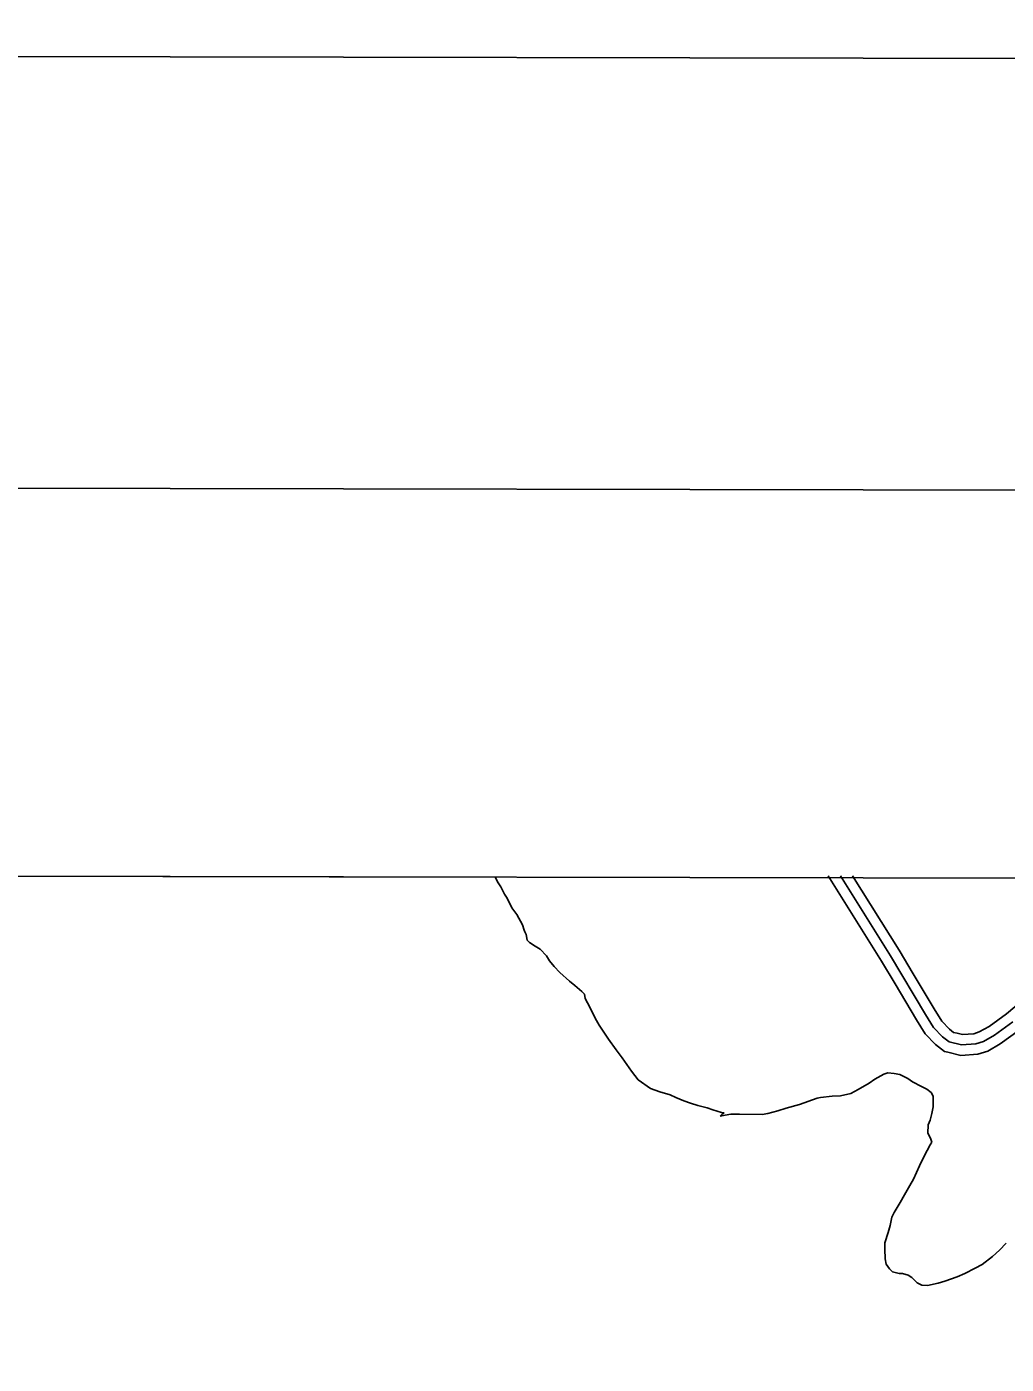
# Model space of a CAD drawing. Extents: x 3192986 to 3230865, y 867483 to 892886.
# Drawn here: x 3216460 to 3217879, y 890366 to 892303 of the extents above; entities that cross this region are included whole.
import ezdxf

# ---------------------------------------------------------------- set-up
doc = ezdxf.new("R2010")
doc.units = 0
for name, color, linetype in [('G-ANNO-NPLT', 7, 'Continuous'), ('V-ANNO-SYMB', 7, 'Continuous'), ('V-GRID-FRAM', 7, 'Continuous'), ('V-ROAD-CNTR', 7, 'Continuous'), ('V-SITE-VEGE', 7, 'Continuous')]:
    doc.layers.add(name, color=color, linetype=linetype)

msp = doc.modelspace()

# ---------------------------------------------------------------- linework, layer by layer
at = {"layer": 'G-ANNO-NPLT'}
msp.add_lwpolyline([(3193569.6, 868136), (3230236.2, 868066.7), (3230281.9, 892233.3), (3193615.3, 892302.6)], close=True, dxfattribs=at)
at = {"layer": 'V-ANNO-SYMB'}
msp.add_lwpolyline([(3196320.9, 868755.9), (3229404.1, 868693.3), (3229447.4, 891609.8), (3196364.3, 891672.4), (3196320.9, 868755.9)], dxfattribs=at)
at = {"layer": 'V-GRID-FRAM'}
msp.add_lwpolyline([(3197229, 891108.8), (3228580.6, 891049.6), (3228554.1, 872861.6), (3197186.7, 872920.9)], dxfattribs=at)
at = {"layer": 'V-ROAD-CNTR'}
for points in [[(3217718.2, 890916.3), (3217698.4, 890949.5), (3217621, 891072.8)], [(3217888.6, 890861.4), (3217862.3, 890842.2), (3217846, 890833), (3217835.2, 890829.4), (3217814.4, 890828.1), (3217796.2, 890832.4), (3217786.6, 890839.8), (3217773.7, 890853.4), (3217762, 890872.3), (3217711.2, 890957.3), (3217638.8, 891072.8)], [(3217744.3, 890931.2), (3217724, 890965.2), (3217656.5, 891072.7)], [(3217808.1, 890845), (3217802.8, 890846.2), (3217796.7, 890850.9), (3217785.7, 890862.6), (3217774.8, 890880.1), (3217744.3, 890931.2)], [(3217794.3, 890817.4), (3217789.6, 890818.5), (3217776.5, 890828.6), (3217761.8, 890844.2), (3217749.1, 890864.5), (3217718.2, 890916.3)], [(3217946.1, 890928.9), (3217879.4, 890873.2), (3217854.2, 890854.8), (3217839.9, 890846.8), (3217832.3, 890844.2), (3217815.7, 890843.2), (3217808.1, 890845)], [(3217965, 890905.5), (3217897.8, 890849.6), (3217870.4, 890829.6), (3217852.2, 890819.2), (3217838.1, 890814.5), (3217813.1, 890812.9), (3217794.3, 890817.4)]]:
    msp.add_lwpolyline(points, dxfattribs=at)
at = {"layer": 'V-SITE-VEGE'}
for p, q in [((3212561, 891079.8), (3217138.6, 891071.2)), ((3217138.6, 891071.2), (3217142.9, 891062.8)), ((3217142.9, 891062.8), (3217146.7, 891057.1)), ((3217146.7, 891057.1), (3217152.1, 891046.4)), ((3217152.1, 891046.4), (3217155.9, 891040.8)), ((3217155.9, 891040.8), (3217162.9, 891026.7)), ((3217162.9, 891026.7), (3217170, 891017.1)), ((3217170, 891017.1), (3217178.1, 891001.9)), ((3217178.1, 891001.9), (3217180.8, 890994.1)), ((3217180.8, 890994.1), (3217181.9, 890991.8)), ((3217181.9, 890991.8), (3217183.5, 890987.9)), ((3217183.5, 890987.9), (3217185, 890980)), ((3217185, 890980), (3217188.3, 890976.6)), ((3217188.3, 890976.6), (3217196.6, 890970.9)), ((3217196.6, 890970.9), (3217203.8, 890966.9)), ((3217203.8, 890966.9), (3217213.1, 890957.2)), ((3217213.1, 890957.2), (3217217.4, 890949.9)), ((3217217.4, 890949.9), (3217224, 890941.4)), ((3217224, 890941.4), (3217232.2, 890932.9)), ((3217232.2, 890932.9), (3217246.5, 890920.4)), ((3217246.5, 890920.4), (3217254.2, 890914.1)), ((3217254.2, 890914.1), (3217264.1, 890905.6)), ((3217264.1, 890905.6), (3217268, 890901.6)), ((3217268, 890901.6), (3217269, 890895.5)), ((3217269, 890895.5), (3217276, 890882.5)), ((3217276, 890882.5), (3217283.6, 890866.8)), ((3217283.6, 890866.8), (3217289.5, 890856.6)), ((3217289.5, 890856.6), (3217303.1, 890836.3)), ((3217303.1, 890836.3), (3217314, 890821.1)), ((3217314, 890821.1), (3217322.8, 890809.2)), ((3217322.8, 890809.2), (3217336.4, 890790)), ((3217336.4, 890790), (3217345.7, 890777.6)), ((3217345.7, 890777.6), (3217363.9, 890765)), ((3217680.4, 890772.5), (3217688.9, 890778.5)), ((3217688.9, 890778.5), (3217701.9, 890785.5)), ((3217701.9, 890785.5), (3217707.5, 890787.6)), ((3217707.5, 890787.6), (3217716.9, 890786.9)), ((3217716.9, 890786.9), (3217724.7, 890785.1)), ((3217724.7, 890785.1), (3217736.3, 890779.3)), ((3217736.3, 890779.3), (3217743.5, 890774.8)), ((3217363.9, 890765), (3217377.2, 890760.3)), ((3217377.2, 890760.3), (3217392.2, 890755.6)), ((3217392.2, 890755.6), (3217400.5, 890752.1)), ((3217638.8, 890754.2), (3217653.9, 890757.9)), ((3217653.9, 890757.9), (3217664.6, 890763.3)), ((3217664.6, 890763.3), (3217680.4, 890772.5)), ((3217743.5, 890774.8), (3217756.2, 890767.9)), ((3217756.2, 890767.9), (3217764, 890763.8)), ((3217764, 890763.8), (3217770.1, 890759.2)), ((3217770.1, 890759.2), (3217773.3, 890753.6)), ((3217400.5, 890752.1), (3217412.1, 890746.9)), ((3217412.1, 890746.9), (3217421.6, 890743.9)), ((3217421.6, 890743.9), (3217432.1, 890740.4)), ((3217432.1, 890740.4), (3217446, 890736.8)), ((3217446, 890736.8), (3217453.8, 890733.9)), ((3217548.1, 890732.8), (3217560.4, 890736.5)), ((3217560.4, 890736.5), (3217579.5, 890741.8)), ((3217579.5, 890741.8), (3217605.3, 890750.9)), ((3217605.3, 890750.9), (3217609.8, 890751.9)), ((3217609.8, 890751.9), (3217627.1, 890753.8)), ((3217627.1, 890753.8), (3217638.8, 890754.2)), ((3217773.1, 890738.5), (3217771.2, 890728.5)), ((3217773.3, 890753.6), (3217773.1, 890738.5)), ((3217453.8, 890733.9), (3217466.5, 890730.3)), ((3217468.2, 890728.1), (3217464.8, 890724.8)), ((3217464.8, 890724.8), (3217472.1, 890726.3)), ((3217466.5, 890730.3), (3217470.4, 890729.7)), ((3217470.4, 890729.7), (3217468.2, 890728.1)), ((3217472.1, 890726.3), (3217479.9, 890727.9)), ((3217479.9, 890727.9), (3217492.7, 890727.6)), ((3217492.7, 890727.6), (3217525.6, 890727.1)), ((3217525.6, 890727.1), (3217533.5, 890728.6)), ((3217533.5, 890728.6), (3217548.1, 890732.8)), ((3217768.8, 890719.1), (3217765.9, 890712.4)), ((3217771.2, 890728.5), (3217768.8, 890719.1)), ((3217765.9, 890712.4), (3217765.7, 890700.2)), ((3217765.7, 890700.2), (3217769.5, 890692.8)), ((3217768.8, 890683.4), (3217764.7, 890675.1)), ((3217771.1, 890687.2), (3217768.8, 890683.4)), ((3217769.5, 890692.8), (3217771.1, 890687.2)), ((3217760.7, 890667.9), (3217753.2, 890652.9)), ((3217764.7, 890675.1), (3217760.7, 890667.9)), ((3217749.1, 890643.5), (3217744.5, 890633.6)), ((3217753.2, 890652.9), (3217749.1, 890643.5)), ((3217739.3, 890624.7), (3217731.8, 890610.9)), ((3217744.5, 890633.6), (3217739.3, 890624.7)), ((3217731.8, 890610.9), (3217725.5, 890599.8)), ((3217716.9, 890585.5), (3217713.4, 890578.8)), ((3217725.5, 890599.8), (3217716.9, 890585.5)), ((3217711, 890566.6), (3217708, 890556.6)), ((3217713.4, 890578.8), (3217711, 890566.6)), ((3217708, 890556.6), (3217703.3, 890541.6)), ((3217703.3, 890541.6), (3217703.2, 890532.1)), ((3217703.2, 890532.1), (3217703.5, 890518.2)), ((3217859.2, 890521.7), (3217869.4, 890531)), ((3217869.4, 890531), (3217879.1, 890540.9)), ((3217703.5, 890518.2), (3217705, 890510.3)), ((3217705, 890510.3), (3217709.9, 890503.6)), ((3217819.2, 890497.2), (3217833.9, 890504.8)), ((3217833.9, 890504.8), (3217844, 890510.2)), ((3217844, 890510.2), (3217859.2, 890521.7)), ((3217709.9, 890503.6), (3217714.3, 890499.6)), ((3217714.3, 890499.6), (3217723.8, 890497.2)), ((3217723.8, 890497.2), (3217728.8, 890497.1)), ((3217728.8, 890497.1), (3217737.1, 890494.7)), ((3217737.1, 890494.7), (3217742.1, 890491.3)), ((3217742.1, 890491.3), (3217749.8, 890483.4)), ((3217780.5, 890482.8), (3217790, 890486)), ((3217790, 890486), (3217808, 890492.4)), ((3217808, 890492.4), (3217819.2, 890497.2)), ((3217749.8, 890483.4), (3217757, 890479.9)), ((3217757, 890479.9), (3217764.8, 890479.7)), ((3217764.8, 890479.7), (3217780.5, 890482.8))]:
    msp.add_line(p, q, dxfattribs=at)

doc.saveas('drawing.dxf')
